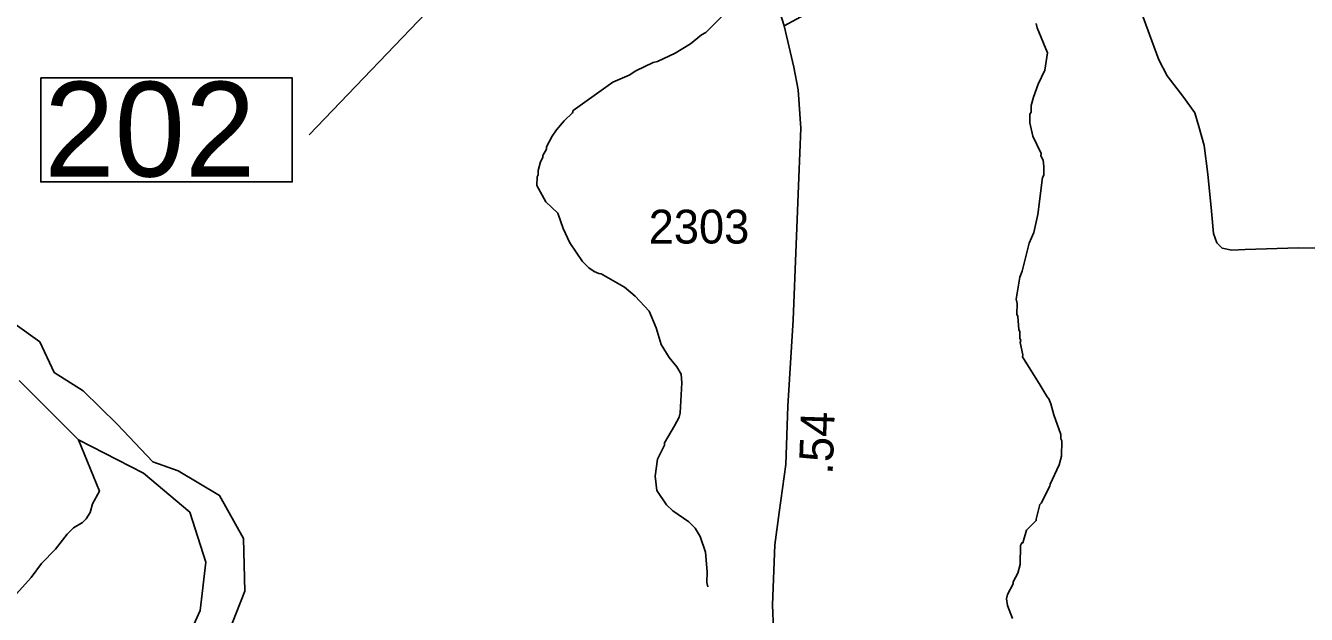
# Model space of a CAD drawing. Extents: x 1248089 to 1457196, y 820910 to 988753.
# Drawn here: x 1426252 to 1430984, y 899671 to 901847 of the extents above; entities that cross this region are included whole.
import ezdxf

# ---------------------------------------------------------------- set-up
doc = ezdxf.new("R2010")
doc.units = 0
for name, color, linetype in [('Exist Hydrographic Misc Water Feature', 7, 'Continuous'), ('Exist Hydrographic River Shore', 7, 'Continuous'), ('Exist Road Secondary Structure Standard Bridge Number Label', 7, 'Continuous'), ('Exist Road Secondary Type 41 Attributed', 7, 'Continuous'), ('Exist Road Secondary Type 51 Attributed', 7, 'Continuous'), ('Prop GRAU CAT1 Cell', 7, 'Continuous'), ('Prop Lane Lines', 7, 'Continuous')]:
    doc.layers.add(name, color=color, linetype=linetype)

msp = doc.modelspace()

# ---------------------------------------------------------------- linework, layer by layer
at = {"layer": 'Exist Hydrographic Misc Water Feature'}
for points in [[(1428772.3, 899772.8), (1428768.7, 899788.9), (1428769.5, 899828.9), (1428763.1, 899901.1), (1428744.4, 899959.5), (1428725, 899990), (1428701.6, 900012.6), (1428642.4, 900053.9), (1428618.9, 900076.4), (1428584.1, 900129.2), (1428577.2, 900181.4), (1428586.6, 900245.2), (1428611.7, 900296.7), (1428611.9, 900304.7), (1428649.3, 900367.8), (1428666, 900399.5), (1428670.3, 900415.4), (1428676.7, 900527.2), (1428673.5, 900559.3), (1428658, 900585.7), (1428628.8, 900620.4), (1428599.8, 900669), (1428581.2, 900729.5), (1428555.2, 900791.1), (1428503.7, 900847.2), (1428464.4, 900880.1), (1428377.5, 900930.1), (1428369.5, 900930.3), (1428351.7, 900938.7), (1428331.9, 900951.1), (1428308.5, 900975.7), (1428262, 901044.7), (1428237.1, 901097.3), (1428218.3, 901153.7), (1428173.9, 901195.5), (1428140.6, 901255.5), (1428141.2, 901287.5), (1428145.5, 901295.4), (1428145.9, 901311.4), (1428154.5, 901343.2), (1428162.9, 901359), (1428163, 901367), (1428175.5, 901390.7), (1428175.7, 901398.8), (1428196.6, 901438.3), (1428213.1, 901462), (1428241.8, 901495.3), (1428272.5, 901524.6), (1428274.6, 901532.6), (1428420.9, 901637.4), (1428481.4, 901664), (1428505.8, 901679.5), (1428570.4, 901710.1), (1428586.5, 901713.8), (1428651.2, 901744.3), (1428708, 901779.1), (1428748.7, 901812.2), (1428764.9, 901821.8), (1428854.8, 901911.4)], [(1429897.7, 899655.8), (1429878.8, 899704.3), (1429875.3, 899728.4), (1429879.7, 899744.2), (1429900.5, 899783.8), (1429900.7, 899791.8), (1429917.4, 899823.4), (1429926.1, 899855.2), (1429927.6, 899925.2), (1429931.8, 899935.1), (1429935.8, 899935), (1429948.9, 899982.7), (1429985.6, 900018), (1429984.7, 900023.1), (1429998.9, 900077.7), (1430004, 900082), (1430036.3, 900144.9), (1430036.5, 900152.9), (1430070.1, 900224.2), (1430078.8, 900256), (1430080, 900311.9), (1430076.2, 900320), (1430076.5, 900336), (1430050.1, 900408.7), (1430039, 900448.9), (1430031.4, 900467.2), (1430025.6, 900475.3), (1430000.5, 900517.8), (1429934.7, 900623.3), (1429936.5, 900629.7), (1429925.9, 900675.5), (1429928.1, 900683.5), (1429924.3, 900691.6), (1429924.8, 900715.6), (1429921, 900723.7), (1429918, 900771.8), (1429914.2, 900779.9), (1429915.1, 900819.8), (1429911.4, 900835.9), (1429925.2, 900917.7), (1429933.6, 900939.5), (1429959.9, 901042.9), (1429976.8, 901082.5), (1429991.8, 901148.6), (1430009.2, 901285.9), (1430013.4, 901293.8), (1430014.1, 901325.8), (1430010.6, 901349.9), (1430002.9, 901366.1), (1430003.1, 901374.1), (1429972.5, 901438.8), (1429961.6, 901487.1), (1429962.2, 901519.1), (1429966.4, 901527), (1429966.9, 901551), (1429975.6, 901582.7), (1429992.7, 901630.4), (1430017.8, 901681.9), (1430027.2, 901745.7), (1429989.2, 901838.5), (1429985.6, 901854.6)], [(1426129.8, 899649.6), (1426272.4, 899808.1), (1426310.3, 899859.7), (1426361.5, 899912.6), (1426404.7, 899967.6), (1426429.2, 899991.1), (1426461.6, 900010.4), (1426475.9, 900024), (1426490.4, 900047.7), (1426499.1, 900079.6), (1426524.1, 900127.1), (1426447.2, 900316.2)]]:
    msp.add_lwpolyline(points, dxfattribs=at)
at = {"layer": 'Exist Hydrographic River Shore'}
for points in [[(1426999.5, 899601), (1427061.5, 899757.5), (1427056.5, 899951.1), (1426968.5, 900110.6), (1426815.2, 900202.2), (1426721.8, 900234.3), (1426590.3, 900374.6), (1426464.7, 900497.4), (1426356.6, 900564.6), (1426304, 900678.7), (1426213.5, 900743)], [(1426228.1, 900535.4), (1426447.2, 900316.2), (1426686.7, 900193.4), (1426858.7, 900048.5), (1426917.1, 899864.3), (1426896.7, 899686), (1426754, 899368.5)]]:
    msp.add_lwpolyline(points, dxfattribs=at)
at = {"layer": 'Exist Road Secondary Structure Standard Bridge Number Label'}
msp.add_line((1428570.4, 902769.2), (1427298.8, 901443.2), dxfattribs=at)
msp.add_lwpolyline([(1426307.6, 901653.4), (1427236.5, 901653.4), (1427236.5, 901269.3), (1426307.6, 901269.3)], close=True, dxfattribs=at)
at = {"layer": 'Exist Road Secondary Type 41 Attributed'}
for points in [[(1430358.6, 901938.8), (1430403.8, 901814.1), (1430439, 901719.9), (1430469.1, 901661), (1430530.7, 901581.5), (1430571.8, 901523.9), (1430586.7, 901473.7), (1430605.9, 901403.8), (1430619.6, 901298.3), (1430633.3, 901161.2), (1430640, 901078.2), (1430652.3, 901043.9), (1430672.9, 901024.7), (1430708.5, 901016.5), (1430757.8, 901019.2), (1430955, 901026.1), (1431149.5, 901024.7)], [(1429054.2, 901845.7), (1429145.7, 901895.7)]]:
    msp.add_lwpolyline(points, dxfattribs=at)
at = {"layer": 'Exist Road Secondary Type 51 Attributed'}
for points in [[(1429054.2, 901845.7), (1429020.9, 901951.8), (1428918.5, 902229.3), (1428738, 902733.2), (1428678.8, 902872.8), (1428642.8, 902972.9)], [(1429463.7, 899269.6), (1429435.7, 899298.2), (1429396.6, 899316.9), (1429340.8, 899337.4), (1429234.7, 899372.8), (1429178.8, 899402.6), (1429128.6, 899439.8), (1429096.9, 899469.6), (1429057.9, 899523.6), (1429029.9, 899570.2), (1429015.1, 899614.9), (1429011.3, 899706.2), (1429019.1, 899928.4), (1429035.9, 900047.6), (1429060.1, 900224.6), (1429067.5, 900440.7), (1429088, 900759.9), (1429099.1, 901037.5), (1429108.4, 901285.6), (1429115.8, 901468.2), (1429106.5, 901609.8), (1429089.7, 901693.6), (1429054.2, 901845.7)]]:
    msp.add_lwpolyline(points, dxfattribs=at)

# ---------------------------------------------------------------- texts
at = {"layer": 'Exist Road Secondary Structure Standard Bridge Number Label'}
msp.add_text('202', height=350, dxfattribs=at).set_placement((1426320.1, 901289))
at = {"layer": 'Prop GRAU CAT1 Cell'}
msp.add_text('.54', height=125, rotation=88.0267, dxfattribs=at).set_placement((1429233.1, 900186.2))
at = {"layer": 'Prop Lane Lines'}
msp.add_text('2303', height=125, dxfattribs=at).set_placement((1428553.6, 901041.5))

doc.saveas('drawing.dxf')
